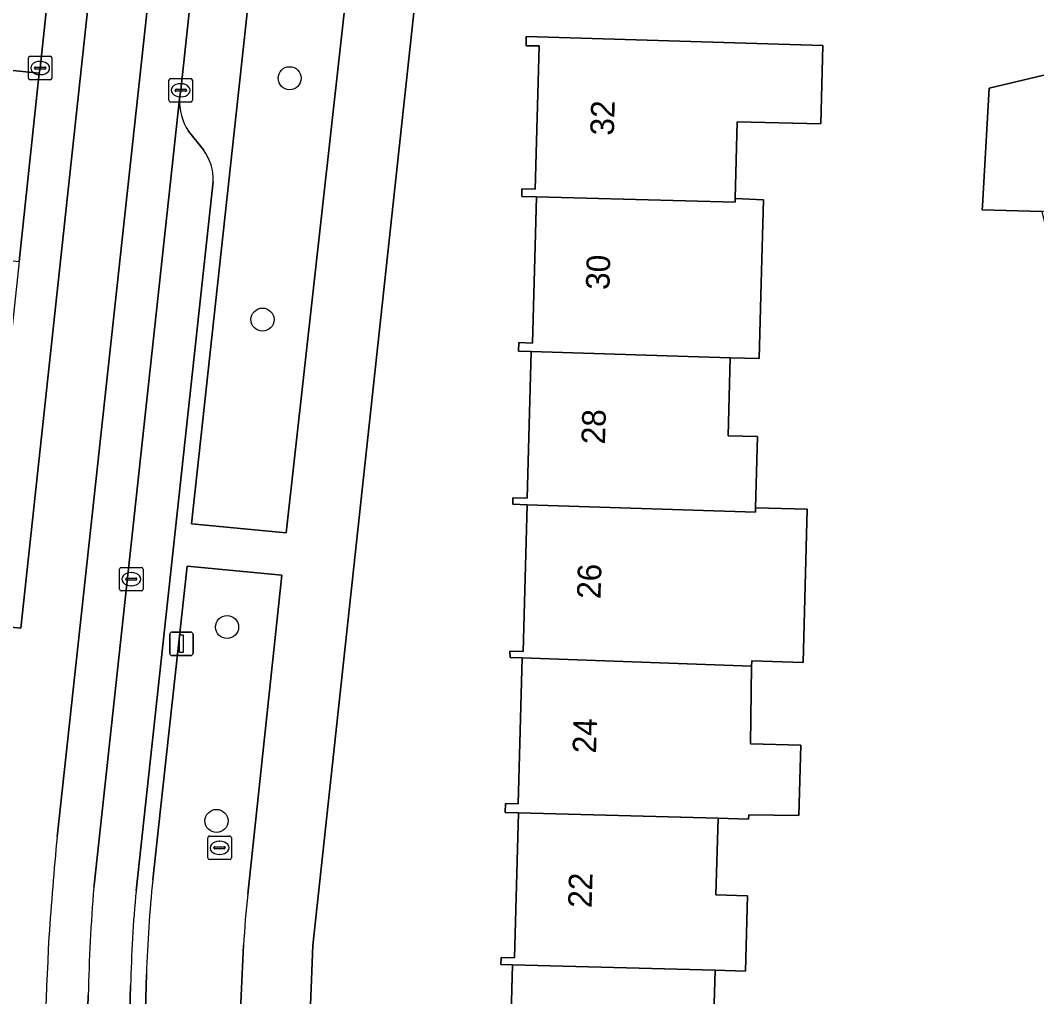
# Model space of a CAD drawing. Extents: x 162082 to 163401, y 388089 to 388636.
# Drawn here: x 162909.75 to 162952.87, y 388191.11 to 388232.54 of the extents above; entities that cross this region are included whole.
import ezdxf

# ---------------------------------------------------------------- set-up
doc = ezdxf.new("R2010")
doc.units = 0
for name, color, linetype in [('IMGEO_Boom', 7, 'Continuous'), ('IMGEO_Erf', 7, 'Continuous'), ('IMGEO_Groenvoorziening', 7, 'Continuous'), ('IMGEO_Kolk', 7, 'Continuous'), ('IMGEO_Lichtmast', 7, 'Continuous'), ('IMGEO_Pand', 7, 'Continuous'), ('IMGEO_Pand_nummerreeks', 7, 'Continuous'), ('IMGEO_Parkeervlak_open', 7, 'Continuous'), ('IMGEO_Rijbaan_lokaal_gesloten', 7, 'Continuous'), ('IMGEO_Rioolput', 7, 'Continuous'), ('IMGEO_Voetpad_open', 7, 'Continuous')]:
    doc.layers.add(name, color=color, linetype=linetype)

msp = doc.modelspace()

# ---------------------------------------------------------------- linework, layer by layer
at = {"layer": 'IMGEO_Boom'}
for centre in [(162921.173, 388230.086), (162920.021, 388219.843), (162918.519, 388206.794), (162918.07, 388198.567)]:
    msp.add_circle(centre, 0.489, dxfattribs=at)
at = {"layer": 'IMGEO_Erf'}
for points in [[(162960.619, 388190.469), (162960.713, 388193.162), (162959.443, 388198.492), (162958.326, 388203.182), (162960.466, 388203.691), (162959.612, 388207.248), (162957.746, 388206.79), (162956.598, 388211.473), (162955.224, 388217.077), (162957.14, 388217.547), (162956.603, 388219.785), (162954.342, 388219.245), (162953.105, 388224.425), (162950.552, 388224.499), (162950.562, 388224.668), (162950.851, 388229.659), (162954.062, 388230.426), (162952.361, 388237.528), (162938.65, 388237.56), (162926.956, 388237.587), (162922.155, 388193.276), (162921.877, 388186.061)], [(162930.456, 388186.283), (162930.625, 388192.454), (162930.137, 388192.468), (162930.145, 388192.767), (162930.711, 388192.752), (162930.879, 388198.904), (162930.319, 388198.919), (162930.329, 388199.301), (162930.868, 388199.286), (162931.038, 388205.483), (162930.534, 388205.497), (162930.508, 388205.777), (162931.084, 388205.761), (162931.254, 388211.984), (162930.648, 388212.004), (162930.648, 388212.273), (162931.255, 388212.257), (162931.426, 388218.487), (162930.882, 388218.495), (162930.891, 388218.864), (162931.472, 388218.848), (162931.642, 388225.045), (162931.025, 388225.07), (162931.029, 388225.391), (162931.587, 388225.376), (162931.754, 388231.453), (162931.211, 388231.461), (162931.207, 388231.86), (162943.8, 388231.472), (162943.708, 388228.144), (162940.164, 388228.241), (162940.074, 388224.983), (162941.279, 388224.927), (162941.182, 388221.388), (162941.094, 388218.191), (162939.868, 388218.224), (162939.778, 388214.914), (162941.023, 388214.879), (162940.94, 388211.859), (162943.134, 388211.791), (162942.956, 388205.289), (162940.775, 388205.355), (162940.769, 388205.136), (162940.73, 388201.838), (162942.86, 388201.78), (162942.778, 388198.79), (162940.648, 388198.828), (162940.643, 388198.646), (162939.348, 388198.681), (162939.259, 388195.428), (162940.603, 388195.392), (162940.516, 388192.195), (162939.221, 388192.23), (162939.13, 388188.925)]]:
    msp.add_lwpolyline(points, dxfattribs=at)
at = {"layer": 'IMGEO_Groenvoorziening'}
for points in [[(162911.688, 388239.684), (162911.708, 388239.767), (162910.431, 388239.908), (162908.198, 388240.127), (162907.125, 388230.623), (162909.282, 388230.426), (162910.542, 388230.302), (162910.59, 388230.518), (162910.926, 388233.729)], [(162919.611, 388235.087), (162917.012, 388211.169), (162921.026, 388210.793), (162923.68, 388234.641)], [(162920.835, 388208.992), (162916.821, 388209.382), (162915.695, 388199.067), (162915.368, 388196.066)], [(162919.394, 388195.461), (162920.835, 388208.992)], [(162919.061, 388189.927), (162919.218, 388193.291)], [(162915.096, 388192.057), (162915.041, 388190.063)]]:
    msp.add_lwpolyline(points, dxfattribs=at)
for centre, radius, start, end in [((162975.202, 388189.993), 60.142, 174.20419, 178.03298), ((162961.693, 388190.938), 42.54, 173.8968, 176.8294)]:
    msp.add_arc(centre, radius, start, end, dxfattribs=at)
at = {"layer": 'IMGEO_Kolk'}
for p, q in [((162910.089, 388230.092), (162910.089, 388230.944)), ((162910.164, 388231.018), (162911.016, 388231.018)), ((162910.577, 388230.798), (162910.602, 388230.798)), ((162911.09, 388230.944), (162911.09, 388230.092)), ((162910.348, 388230.512), (162910.348, 388230.524)), ((162910.786, 388230.475), (162910.388, 388230.475)), ((162910.391, 388230.561), (162910.789, 388230.561)), ((162910.832, 388230.524), (162910.832, 388230.512)), ((162911.016, 388230.018), (162910.164, 388230.018)), ((162910.6, 388230.238), (162910.575, 388230.238)), ((162916.051, 388229.148), (162916.051, 388230)), ((162916.126, 388230.074), (162916.978, 388230.074)), ((162916.539, 388229.854), (162916.564, 388229.854)), ((162917.052, 388230), (162917.052, 388229.148)), ((162916.31, 388229.568), (162916.31, 388229.58)), ((162916.748, 388229.531), (162916.35, 388229.531)), ((162916.353, 388229.617), (162916.751, 388229.617)), ((162916.794, 388229.58), (162916.794, 388229.568)), ((162916.978, 388229.074), (162916.126, 388229.074)), ((162916.562, 388229.294), (162916.537, 388229.294)), ((162913.954, 388208.399), (162913.954, 388209.251)), ((162914.029, 388209.325), (162914.881, 388209.325)), ((162914.955, 388209.251), (162914.955, 388208.399)), ((162914.213, 388208.819), (162914.213, 388208.831)), ((162914.651, 388208.782), (162914.253, 388208.782)), ((162914.256, 388208.868), (162914.654, 388208.868)), ((162914.442, 388209.105), (162914.467, 388209.105)), ((162914.697, 388208.831), (162914.697, 388208.819)), ((162914.881, 388208.325), (162914.029, 388208.325)), ((162914.465, 388208.545), (162914.44, 388208.545))]:
    msp.add_line(p, q, dxfattribs=at)
for points in [[(162910.089, 388230.092), (162910.089, 388230.944)], [(162910.164, 388231.018), (162911.016, 388231.018)], [(162911.09, 388230.944), (162911.09, 388230.092)], [(162911.016, 388230.018), (162910.164, 388230.018)], [(162916.051, 388229.148), (162916.051, 388230)], [(162916.126, 388230.074), (162916.978, 388230.074)], [(162917.052, 388230), (162917.052, 388229.148)], [(162916.978, 388229.074), (162916.126, 388229.074)], [(162913.954, 388208.399), (162913.954, 388209.251)], [(162914.029, 388209.325), (162914.881, 388209.325)], [(162914.955, 388209.251), (162914.955, 388208.399)], [(162914.881, 388208.325), (162914.029, 388208.325)]]:
    msp.add_lwpolyline(points, dxfattribs=at)
for centre, radius, start, end in [((162910.166, 388230.942), 0.0765, 91.552, 178.448), ((162910.166, 388230.942), 0.0765, 91.552, 178.448), ((162911.014, 388230.942), 0.0765, 1.552, 88.448), ((162911.014, 388230.942), 0.0765, 1.552, 88.448), ((162910.388, 388230.521), 0.0403, 85.8775, 175.7526), ((162910.385, 388230.511), 0.0366, 178.938, 274.7102), ((162910.789, 388230.518), 0.043, 264.8664, 352.4533), ((162910.793, 388230.523), 0.0386, 1.7309, 96.639), ((162910.166, 388230.094), 0.0765, 181.552, 268.448), ((162910.166, 388230.094), 0.0765, 181.552, 268.448), ((162911.014, 388230.094), 0.0765, 271.552, 358.448), ((162911.014, 388230.094), 0.0765, 271.552, 358.448), ((162916.128, 388229.998), 0.0765, 91.552, 178.448), ((162916.128, 388229.998), 0.0765, 91.552, 178.448), ((162916.976, 388229.998), 0.0765, 1.552, 88.448), ((162916.976, 388229.998), 0.0765, 1.552, 88.448), ((162916.35, 388229.577), 0.0403, 85.8775, 175.7526), ((162916.347, 388229.567), 0.0366, 178.938, 274.7102), ((162916.751, 388229.574), 0.043, 264.8664, 352.4533), ((162916.755, 388229.579), 0.0386, 1.7309, 96.639), ((162916.128, 388229.15), 0.0765, 181.552, 268.448), ((162916.128, 388229.15), 0.0765, 181.552, 268.448), ((162916.976, 388229.15), 0.0765, 271.552, 358.448), ((162916.976, 388229.15), 0.0765, 271.552, 358.448), ((162914.031, 388209.249), 0.0765, 91.552, 178.448), ((162914.031, 388209.249), 0.0765, 91.552, 178.448), ((162914.879, 388209.249), 0.0765, 1.552, 88.448), ((162914.879, 388209.249), 0.0765, 1.552, 88.448), ((162914.253, 388208.828), 0.0403, 85.8775, 175.7526), ((162914.25, 388208.818), 0.0366, 178.938, 274.7102), ((162914.654, 388208.825), 0.043, 264.8664, 352.4533), ((162914.658, 388208.83), 0.0386, 1.7309, 96.639), ((162914.031, 388208.401), 0.0765, 181.552, 268.448), ((162914.031, 388208.401), 0.0765, 181.552, 268.448), ((162914.879, 388208.401), 0.0765, 271.552, 358.448), ((162914.879, 388208.401), 0.0765, 271.552, 358.448)]:
    msp.add_arc(centre, radius, start, end, dxfattribs=at)
for centre, major_axis, ratio, start_param, end_param in [((162910.576, 388230.518), (-0.387, 0.002), 0.722429, 4.712389, 7.853982), ((162910.601, 388230.518), (-0.39, 0.002), 0.717154, 1.570796, 4.712389), ((162916.538, 388229.574), (-0.387, 0.002), 0.722429, 4.712389, 7.853982), ((162916.563, 388229.574), (-0.39, 0.002), 0.717154, 1.570796, 4.712389), ((162914.441, 388208.825), (-0.387, 0.002), 0.722429, 4.712389, 7.853982), ((162914.466, 388208.825), (-0.39, 0.002), 0.717154, 1.570796, 4.712389)]:
    msp.add_ellipse(centre, major_axis=major_axis, ratio=ratio, start_param=start_param, end_param=end_param, dxfattribs=at)
at = {"layer": 'IMGEO_Lichtmast'}
for p, q in [((162916.183, 388206.583), (162916.973, 388206.583)), ((162916.973, 388206.583), (162916.183, 388206.583)), ((162916.083, 388205.683), (162916.083, 388206.483)), ((162916.083, 388206.483), (162916.083, 388205.683)), ((162917.073, 388206.483), (162917.073, 388205.683)), ((162917.073, 388205.683), (162917.073, 388206.483)), ((162916.973, 388205.583), (162916.183, 388205.583)), ((162916.183, 388205.583), (162916.973, 388205.583))]:
    msp.add_line(p, q, dxfattribs=at)
msp.add_lwpolyline([(162916.503, 388206.458), (162916.653, 388206.458), (162916.653, 388205.708), (162916.503, 388205.708), (162916.503, 388206.458)], dxfattribs=at)
for centre, start, end in [((162916.183, 388206.483), 90, 180), ((162916.183, 388206.483), 90, 180), ((162916.973, 388206.483), 0, 90), ((162916.973, 388206.483), 360, 90), ((162916.183, 388205.683), 180, 270), ((162916.183, 388205.683), 180, 270), ((162916.973, 388205.683), 270, 0), ((162916.973, 388205.683), 270, 0)]:
    msp.add_arc(centre, 0.1, start, end, dxfattribs=at)
at = {"layer": 'IMGEO_Pand'}
for points in [[(162940.074, 388224.983), (162940.164, 388228.241), (162943.708, 388228.144), (162943.8, 388231.472), (162931.207, 388231.86), (162931.211, 388231.461), (162931.754, 388231.453), (162931.587, 388225.376), (162931.029, 388225.391), (162931.025, 388225.07), (162931.642, 388225.045), (162940.07, 388224.831)], [(162953.105, 388224.425), (162955.366, 388224.966), (162954.062, 388230.426), (162950.851, 388229.659), (162950.562, 388224.668), (162950.552, 388224.499)], [(162931.426, 388218.487), (162939.868, 388218.224), (162941.094, 388218.191), (162941.182, 388221.388), (162941.279, 388224.927), (162940.074, 388224.983), (162940.07, 388224.831), (162931.642, 388225.045), (162931.472, 388218.848), (162930.891, 388218.864), (162930.882, 388218.495)], [(162940.94, 388211.859), (162941.023, 388214.879), (162939.778, 388214.914), (162939.868, 388218.224), (162931.426, 388218.487), (162931.255, 388212.257), (162930.648, 388212.273), (162930.648, 388212.004), (162931.254, 388211.984), (162940.935, 388211.676)], [(162940.769, 388205.136), (162940.775, 388205.355), (162942.956, 388205.289), (162943.134, 388211.791), (162940.94, 388211.859), (162940.935, 388211.676), (162931.254, 388211.984), (162931.084, 388205.761), (162930.508, 388205.777), (162930.534, 388205.497), (162931.038, 388205.483)], [(162930.879, 388198.904), (162939.348, 388198.681), (162940.643, 388198.646), (162940.648, 388198.828), (162942.778, 388198.79), (162942.86, 388201.78), (162940.73, 388201.838), (162940.769, 388205.136), (162931.038, 388205.483), (162930.868, 388199.286), (162930.329, 388199.301), (162930.319, 388198.919)], [(162930.879, 388198.904), (162930.711, 388192.752), (162930.145, 388192.767), (162930.137, 388192.468), (162930.625, 388192.454), (162939.221, 388192.23), (162940.516, 388192.195), (162940.603, 388195.392), (162939.259, 388195.428), (162939.348, 388198.681)], [(162939.221, 388192.23), (162930.625, 388192.454), (162930.456, 388186.283), (162929.961, 388186.297), (162929.952, 388185.968), (162934.951, 388185.831), (162940.3, 388185.684), (162940.388, 388188.891), (162939.13, 388188.925)]]:
    msp.add_lwpolyline(points, close=True, dxfattribs=at)
at = {"layer": 'IMGEO_Parkeervlak_open'}
for points in [[(162916.503, 388229.214), (162912.876, 388195.836), (162912.867, 388195.751)], [(162917.516, 388227.04), (162916.879, 388227.841)], [(162914.657, 388195.603), (162917.926, 388225.708)], [(162914.279, 388186.363), (162914.425, 388191.58)], [(162912.631, 388191.173), (162910.923, 388130.952)]]:
    msp.add_lwpolyline(points, dxfattribs=at)
for centre, radius, start, end in [((162918.748, 388229.091), 2.248, 176.8571, 213.7731), ((162915.888, 388225.81), 2.04, 357.1387, 37.0788), ((162980.265, 388189.981), 67.644, 175.1072, 178.99072), ((162972.396, 388190.255), 57.986, 174.70824, 178.69075)]:
    msp.add_arc(centre, radius, start, end, dxfattribs=at)
at = {"layer": 'IMGEO_Rijbaan_lokaal_gesloten'}
for points in [[(162913.104, 388237.667), (162909.773, 388206.741), (162908.027, 388206.911)], [(162910.926, 388233.729), (162910.59, 388230.518), (162910.542, 388230.302), (162909.7, 388222.307), (162908.379, 388210.146), (162908.143, 388207.973), (162908.027, 388206.911), (162909.773, 388206.741), (162913.104, 388237.667)], [(162911.304, 388197.896), (162915.414, 388235.599)], [(162915.414, 388235.599), (162911.304, 388197.896)], [(162912.867, 388195.751), (162912.876, 388195.836), (162916.503, 388229.214), (162916.513, 388229.332), (162916.552, 388229.574), (162917.226, 388235.799)], [(162910.811, 388126.268), (162910.833, 388127.333), (162910.87, 388129.154), (162910.923, 388130.952), (162912.631, 388191.173)]]:
    msp.add_lwpolyline(points, dxfattribs=at)
for centre, radius, start, end in [((163125.566, 388178.397), 215.147, 174.79997, 175.93418), ((163125.566, 388178.397), 215.147, 174.79997, 175.93418), ((162980.265, 388189.981), 67.644, 175.1072, 178.99072), ((163166.35, 388180.411), 255.733, 177.03224, 178.91347), ((163166.35, 388180.411), 255.733, 177.03224, 178.91347)]:
    msp.add_arc(centre, radius, start, end, dxfattribs=at)
at = {"layer": 'IMGEO_Rioolput'}
for p, q in [((162917.773, 388197.926), (162918.625, 388197.926)), ((162917.698, 388197), (162917.698, 388197.852)), ((162918, 388197.469), (162918.398, 388197.469)), ((162918.186, 388197.706), (162918.211, 388197.706)), ((162918.699, 388197.852), (162918.699, 388197)), ((162917.957, 388197.42), (162917.957, 388197.432)), ((162918.395, 388197.383), (162917.997, 388197.383)), ((162918.209, 388197.146), (162918.184, 388197.146)), ((162918.441, 388197.432), (162918.441, 388197.42)), ((162918.625, 388196.926), (162917.773, 388196.926))]:
    msp.add_line(p, q, dxfattribs=at)
for points in [[(162917.773, 388197.926), (162918.625, 388197.926)], [(162917.698, 388197), (162917.698, 388197.852)], [(162918.699, 388197.852), (162918.699, 388197)], [(162918.625, 388196.926), (162917.773, 388196.926)]]:
    msp.add_lwpolyline(points, dxfattribs=at)
for centre, radius, start, end in [((162917.775, 388197.85), 0.0765, 91.552, 178.448), ((162917.775, 388197.85), 0.0765, 91.552, 178.448), ((162918.623, 388197.85), 0.0765, 1.552, 88.448), ((162918.623, 388197.85), 0.0765, 1.552, 88.448), ((162917.997, 388197.429), 0.0403, 85.8775, 175.7526), ((162918.402, 388197.431), 0.0386, 1.7309, 96.639), ((162917.994, 388197.419), 0.0366, 178.938, 274.7102), ((162918.398, 388197.426), 0.043, 264.8664, 352.4533), ((162917.775, 388197.002), 0.0765, 181.552, 268.448), ((162917.775, 388197.002), 0.0765, 181.552, 268.448), ((162918.623, 388197.002), 0.0765, 271.552, 358.448), ((162918.623, 388197.002), 0.0765, 271.552, 358.448)]:
    msp.add_arc(centre, radius, start, end, dxfattribs=at)
for centre, major_axis, ratio, start_param, end_param in [((162918.185, 388197.426), (-0.387, 0.002), 0.722429, 4.712389, 7.853982), ((162918.21, 388197.426), (-0.39, 0.002), 0.717154, 1.570796, 4.712389)]:
    msp.add_ellipse(centre, major_axis=major_axis, ratio=ratio, start_param=start_param, end_param=end_param, dxfattribs=at)
at = {"layer": 'IMGEO_Voetpad_open'}
for points in [[(162914.425, 388191.58), (162914.279, 388186.363), (162918.683, 388187.995), (162921.806, 388184.224), (162921.826, 388184.753), (162921.877, 388186.061), (162922.155, 388193.276), (162926.956, 388237.587)], [(162926.956, 388237.587), (162918.177, 388237.112), (162917.226, 388235.799), (162916.552, 388229.574), (162916.513, 388229.332), (162916.503, 388229.214)], [(162923.68, 388234.641), (162921.026, 388210.793), (162917.012, 388211.169), (162919.611, 388235.087)], [(162916.879, 388227.841), (162917.516, 388227.04)], [(162917.926, 388225.708), (162914.657, 388195.603)], [(162915.368, 388196.066), (162915.695, 388199.067), (162916.821, 388209.382), (162920.835, 388208.992)], [(162920.835, 388208.992), (162919.394, 388195.461)], [(162919.218, 388193.291), (162919.061, 388189.927)], [(162915.041, 388190.063), (162915.096, 388192.057)]]:
    msp.add_lwpolyline(points, dxfattribs=at)
msp.add_lwpolyline([(162910.542, 388230.302), (162909.282, 388230.426), (162908.413, 388222.447), (162909.7, 388222.307)], close=True, dxfattribs=at)
for centre, radius, start, end in [((162918.748, 388229.091), 2.248, 176.8571, 213.7731), ((162915.888, 388225.81), 2.04, 357.1387, 37.0788), ((162975.202, 388189.993), 60.142, 174.20419, 178.03298), ((162972.396, 388190.255), 57.986, 174.70824, 178.69075), ((162961.693, 388190.938), 42.54, 173.8968, 176.8294)]:
    msp.add_arc(centre, radius, start, end, dxfattribs=at)

# ---------------------------------------------------------------- texts
at = {"layer": 'IMGEO_Pand_nummerreeks'}
for s, p in [('32', (162934.926, 388227.642)), ('30', (162934.737, 388221.092)), ('28', (162934.549, 388214.537)), ('26', (162934.361, 388207.978)), ('24', (162934.172, 388201.423)), ('22', (162933.984, 388194.864))]:
    msp.add_text(s, height=1, rotation=88.354, dxfattribs=at).set_placement(p)

doc.saveas('drawing.dxf')
